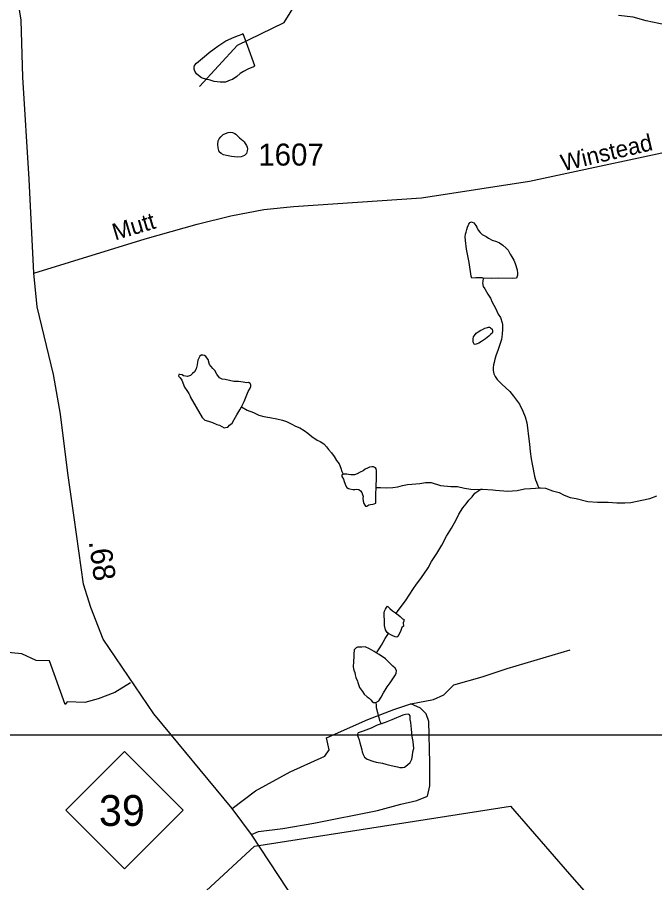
# Model space of a CAD drawing. Extents: x 2126262 to 2293712, y 749403 to 919119.
# Drawn here: x 2218381 to 2222000, y 806933 to 811845 of the extents above; entities that cross this region are included whole.
import ezdxf

# ---------------------------------------------------------------- set-up
doc = ezdxf.new("R2010")
doc.units = 0
for name, color, linetype in [('Exist Boundary Political City Limit New', 7, 'Continuous'), ('Exist Hydrographic Creek Single Shore', 7, 'Continuous'), ('Exist Hydrographic Misc Water Feature', 7, 'Continuous'), ('Exist Road Non-System Type 51', 7, 'Continuous'), ('Exist Road Primary NC Attributed', 7, 'Continuous'), ('Exist Road Primary NC Service Mileage Hundredths English Label', 7, 'Continuous'), ('Exist Road Primary NC Shield CELL', 7, 'Continuous'), ('Exist Road Primary NC Shield Number Label', 7, 'Continuous'), ('Exist Road Secondary Type 51 Attributed', 7, 'Continuous'), ('Exist Road Secondary Type 51 Label', 7, 'Continuous'), ('Exist Road Secondary Type 51 Number Label', 7, 'Continuous'), ('Map Preparation Boundary City Limit Buffer Line', 7, 'Continuous'), ('Map Preparation Inset Cut Line', 7, 'Continuous')]:
    doc.layers.add(name, color=color, linetype=linetype)

msp = doc.modelspace()

# ---------------------------------------------------------------- linework, layer by layer
at = {"layer": 'Exist Boundary Political City Limit New'}
msp.add_lwpolyline([(2219180, 806633.5), (2219727, 807139.2), (2221181.2, 807367.4), (2221516.5, 806981.6), (2221859, 806591.2)], dxfattribs=at)
at = {"layer": 'Exist Hydrographic Creek Single Shore'}
msp.add_lwpolyline([(2219415.7, 811451.7), (2219630.6, 811686.7), (2219895.6, 811815.7), (2220299.7, 812466.7), (2220415.6, 812533.2), (2220837.6, 813003.4), (2221623.8, 813735.1), (2221975.5, 813913.9)], dxfattribs=at)
at = {"layer": 'Exist Hydrographic Misc Water Feature'}
for points in [[(2219687.8, 811681.5), (2219728.6, 811571.9), (2219722.6, 811563.9), (2219690.6, 811549.7), (2219664.8, 811537.5), (2219646.8, 811525.3), (2219626.9, 811509.2), (2219603.1, 811491), (2219589.1, 811487), (2219563.1, 811476.8), (2219533.4, 811476.5), (2219499.1, 811480.3), (2219471, 811490.1), (2219457.1, 811492), (2219427, 811501.8), (2219409.1, 811513.7), (2219398.9, 811523.6), (2219388.8, 811539.6), (2219384.7, 811549.5), (2219384.5, 811561.5), (2219386.6, 811571.5), (2219398.4, 811583.6), (2219420.4, 811603.8), (2219456.1, 811631.9), (2219470, 811644.1), (2219499.7, 811666.3), (2219519.8, 811680.4), (2219541.6, 811696.5), (2219565.6, 811710.7), (2219613.3, 811731), (2219637.3, 811741.2), (2219657.2, 811749.3), (2219661.3, 811753.3), (2219687.8, 811681.5)], [(2219621.1, 811181.3), (2219643.3, 811161.4), (2219661.3, 811145.6), (2219669.5, 811137.6), (2219675.5, 811127.7), (2219681.6, 811117.7), (2219685.5, 811107.8), (2219687.8, 811097.8), (2219685.7, 811085.8), (2219681.8, 811071.8), (2219672, 811059.7), (2219652.1, 811053.5), (2219632, 811051.4), (2219598, 811055.1), (2219568, 811061), (2219552, 811064.8), (2219538.1, 811070.8), (2219527.8, 811080.7), (2219525.8, 811088.6), (2219521.9, 811104.6), (2219519.6, 811122.6), (2219521.5, 811142.6), (2219527.2, 811154.6), (2219537.3, 811166.7), (2219549.4, 811178.8), (2219563.1, 811184.9), (2219579.1, 811191), (2219591, 811193.1), (2219603.1, 811191.1), (2219613.1, 811187.2), (2219621.1, 811181.3)], [(2221026.4, 810363.2), (2221020.2, 810365.2), (2220994.4, 810365), (2220984.3, 810365), (2220962.4, 810364.8), (2220958.3, 810374.8), (2220945.6, 810452.6), (2220939.2, 810490.6), (2220931, 810528.5), (2220924.9, 810578.5), (2220924.4, 810598.5), (2220926.5, 810614.5), (2220928.5, 810624.5), (2220932.2, 810640.4), (2220936.3, 810652.5), (2220942.3, 810666.5), (2220944.1, 810670.5), (2220948, 810676.6), (2220950.1, 810680.6), (2220956, 810682.6), (2220960.1, 810684.6), (2220964, 810682.6), (2220972, 810678.7), (2220978, 810670.7), (2220984.3, 810662.9), (2220990.3, 810652.8), (2220998.3, 810636.9), (2221008.5, 810623), (2221014.5, 810617), (2221020.6, 810611.1), (2221042.6, 810601.3), (2221056.5, 810591.3), (2221076.8, 810579.4), (2221100.8, 810571.7), (2221118.8, 810563.8), (2221136.9, 810551.9), (2221157, 810534), (2221167, 810522.1), (2221173, 810512.1), (2221179.3, 810500.2), (2221189.4, 810484.3), (2221199.6, 810466.4), (2221207.6, 810446.5), (2221219.7, 810410.5), (2221220.1, 810392.5), (2221220.1, 810380.5), (2221216, 810364.5), (2221190.2, 810362.3), (2221110.2, 810363.8), (2221072.3, 810361.5), (2221026.4, 810363.2)], [(2221026.4, 810363.2), (2221024.3, 810345.2), (2221022.3, 810337.2), (2221026.6, 810317.2), (2221034.6, 810303.2), (2221052.8, 810273.5), (2221067, 810249.5), (2221077, 810227.6), (2221095.3, 810193.7), (2221111.5, 810159.9), (2221123.8, 810140), (2221134, 810110.1), (2221136.1, 810100.1), (2221136.3, 810074.1), (2221134.2, 810046.1), (2221130.5, 810016.1), (2221118.8, 809982), (2221109, 809953.9), (2221099.4, 809927.9), (2221091.4, 809903.8), (2221087.5, 809885.8), (2221083.6, 809871.8), (2221081.7, 809857.8), (2221081.7, 809849.8), (2221081.7, 809839.8), (2221086, 809821.8), (2221094, 809805.9), (2221106.1, 809787.9), (2221132.4, 809762.1), (2221176.5, 809720.5), (2221198.8, 809694.6), (2221233, 809648.9), (2221251.3, 809609), (2221263.6, 809577.2), (2221273.9, 809543.2), (2221278, 809515.3), (2221282.3, 809465.3), (2221288.6, 809421.4), (2221292.7, 809379.4), (2221299.1, 809339.4), (2221303.2, 809307.5), (2221309.5, 809279.6), (2221313.8, 809259.6), (2221317.7, 809239.6), (2221322, 809219.7), (2221328, 809205.7), (2221336.2, 809185.8), (2221342.3, 809173.8)], [(2221012.2, 810069.2), (2221022.3, 810073.3), (2221034.4, 810079.4), (2221049.9, 810083.5), (2221056.1, 810085.5), (2221062, 810085.6), (2221065.9, 810083.6), (2221070, 810079.6), (2221076.2, 810073.6), (2221078.2, 810065.7), (2221078.2, 810055.7), (2221076.2, 810051.7), (2221068.2, 810043.6), (2221058.5, 810035.6), (2221048.5, 810027.5), (2221038.5, 810019.4), (2221028.6, 810011.4), (2221016.7, 810005.2), (2221000.7, 809995.2), (2220990.9, 809991.2), (2220980.8, 809987), (2220974.7, 809989), (2220970.8, 809996.9), (2220968.7, 810002.9), (2220968.7, 810008.9), (2220968.5, 810018.9), (2220970.6, 810030.9), (2220976.5, 810039), (2220986.4, 810051.1), (2220998.3, 810059.1), (2221012.2, 810069.2)], [(2219653.7, 809634.1), (2219669.5, 809664.2), (2219681.2, 809692.2), (2219691.1, 809720.3), (2219701.1, 809736.4), (2219707.1, 809748.4), (2219706.8, 809758.4), (2219702.7, 809766.4), (2219694.7, 809772.3), (2219682.9, 809770.2), (2219662.8, 809774.1), (2219636.7, 809777.8), (2219610.7, 809777.7), (2219586.7, 809783.5), (2219560.8, 809789.4), (2219544.9, 809791.2), (2219528.5, 809799.1), (2219514.5, 809819.1), (2219502.2, 809839), (2219492.2, 809851.2), (2219472.3, 809874.7), (2219464.1, 809902.7), (2219451.8, 809918.6), (2219443.8, 809924.5), (2219433.7, 809926.4), (2219425.7, 809926.4), (2219417.7, 809920.4), (2219406, 809898.3), (2219404, 809886.3), (2219402.3, 809872.2), (2219396.2, 809850.2), (2219386.6, 809832.2), (2219376.5, 809822.1), (2219364.6, 809812), (2219346.8, 809805.9), (2219336.7, 809807.8), (2219324.8, 809809.7), (2219316.4, 809815.7), (2219304.5, 809817.6), (2219298.6, 809817.6), (2219296.7, 809809.6), (2219298.8, 809805.6), (2219306.8, 809797.6), (2219314.8, 809785.7), (2219331, 809745.8), (2219343.3, 809725.9), (2219355.2, 809710), (2219363.6, 809694), (2219363.6, 809690), (2219430.2, 809572.5), (2219446.2, 809558.7), (2219466.3, 809552.8), (2219488.5, 809545), (2219514.5, 809533.1), (2219528.5, 809529.2), (2219542.6, 809521.4), (2219556.5, 809515.4), (2219562.5, 809515.5), (2219576.4, 809517.5), (2219586.5, 809529.6), (2219600.2, 809541.7), (2219612.3, 809561.8), (2219628.1, 809587.9), (2219643.7, 809616), (2219653.7, 809634.1)], [(2219653.7, 809634.1), (2219685.7, 809614.3), (2219722, 809600.6), (2219752, 809586.7), (2219780.1, 809578.9), (2219814.1, 809573.2), (2219854.1, 809565.5), (2219886.3, 809557.7), (2219910.3, 809549.9), (2219940.2, 809536), (2219960.3, 809524.2), (2219984.5, 809514.4), (2220010.5, 809498.6), (2220030.6, 809484.7), (2220052.8, 809464.9), (2220082.7, 809445), (2220101, 809437.2), (2220121.1, 809423.4), (2220137, 809407.5), (2220147.3, 809391.6), (2220165.3, 809371.7), (2220179.5, 809351.7), (2220193.4, 809329.9), (2220207.8, 809310), (2220218, 809286.1), (2220224, 809266.1), (2220231.4, 809251.8)], [(2220418.6, 809175.5), (2220418.6, 809181.5), (2220420.2, 809229.5), (2220420, 809261.4), (2220420, 809271.4), (2220417.8, 809281.4), (2220413.9, 809287.4), (2220403.8, 809293.3), (2220393.8, 809293.3), (2220379.8, 809291.2), (2220369.8, 809285.1), (2220355.8, 809279), (2220343.9, 809271), (2220327.9, 809262.8), (2220310.1, 809252.7), (2220296, 809248.6), (2220274, 809248.5), (2220261.9, 809250.3), (2220252.1, 809252.3), (2220240, 809252.2), (2220231.4, 809251.8)], [(2220231.4, 809251.8), (2220224.2, 809246.1), (2220224.2, 809238.1), (2220232.2, 809222.2), (2220236.5, 809210.3), (2220240.6, 809200.3), (2220244.5, 809188.3), (2220252.5, 809176.4), (2220260.7, 809170.4), (2220268.7, 809168.4), (2220286.7, 809164.5), (2220296.8, 809164.6), (2220308.7, 809166.7), (2220320.8, 809164.8), (2220328.8, 809156.8), (2220336.8, 809147), (2220338.8, 809141), (2220345, 809125), (2220343.1, 809115), (2220345, 809099), (2220349.3, 809085.1), (2220353.2, 809075.1), (2220357.3, 809069.1), (2220365.3, 809069.2), (2220377.4, 809077.2), (2220387.2, 809079.3), (2220399.3, 809081.4), (2220407.3, 809083.4), (2220417.4, 809087.5), (2220416.9, 809095.5), (2220416.7, 809137.5), (2220418.6, 809175.5)], [(2220418.6, 809175.5), (2220442.6, 809175.6), (2220476.6, 809173.9), (2220512.5, 809176.1), (2220540.6, 809180.3), (2220568.5, 809186.5), (2220596.4, 809192.7), (2220620.4, 809194.9), (2220666.3, 809199.2), (2220698.3, 809203.4), (2220730.3, 809203.6), (2220784.2, 809188), (2220842.2, 809182.4), (2220880.4, 809180.6), (2220920.5, 809172.9), (2220956.4, 809167.2), (2220978.6, 809165.3), (2221012.6, 809165.6)], [(2221012.6, 809165.6), (2221022.5, 809165.6), (2221080.5, 809162), (2221096.5, 809160.1), (2221166.6, 809154.6), (2221218.3, 809159), (2221260.3, 809167.3), (2221294.4, 809169.5), (2221322.2, 809171.7), (2221342.3, 809173.8)], [(2221342.3, 809173.8), (2221352.2, 809173.9), (2221380.3, 809172.1), (2221420.3, 809156.4), (2221456.4, 809146.6), (2221486.5, 809132.8), (2221520.5, 809119.1), (2221554.6, 809113.3), (2221620.8, 809095.7), (2221674.7, 809092.2), (2221734.8, 809092.5), (2221784.8, 809088.7), (2221830.8, 809088.9), (2221864.8, 809091.1), (2221926.7, 809103.5), (2221972.7, 809113.8), (2222012.5, 809128)], [(2220527.5, 808464.5), (2220539.4, 808472.5), (2220561.3, 808500.7), (2220585.1, 808532.9), (2220608.7, 808571), (2220626.5, 808597.1), (2220648.2, 808627.2), (2220666.1, 808651.4), (2220689.9, 808683.5), (2220713.4, 808719.7), (2220733.3, 808755.8), (2220763.1, 808802), (2220790.8, 808848.2), (2220818.2, 808900.3), (2220846.1, 808944.5), (2220871.7, 808992.7), (2220887.5, 809024.7), (2220911.3, 809060.9), (2220929, 809083), (2220944.7, 809103.1), (2220962.8, 809123.3), (2220978.6, 809143.3), (2221012.6, 809165.6)], [(2220488.3, 808346.2), (2220480.3, 808352.2), (2220476.2, 808358.2), (2220472.1, 808368.2), (2220465.9, 808392.1), (2220465.7, 808420.1), (2220463.5, 808450), (2220463.5, 808464.1), (2220465.3, 808474.1), (2220471.3, 808486.1), (2220477.2, 808494.1), (2220483.2, 808502.2), (2220495.3, 808488.2), (2220511.3, 808476.4), (2220527.5, 808464.5)], [(2220527.5, 808464.5), (2220543.5, 808452.6), (2220555.6, 808442.7), (2220567.5, 808430.8), (2220575.4, 808428.9), (2220575.9, 808416.9), (2220571.8, 808406.8), (2220574, 808388.9), (2220564, 808380.8), (2220558, 808364.7), (2220550.2, 808346.7), (2220542.2, 808330.6), (2220536.3, 808326.6), (2220526.2, 808328.5), (2220512.3, 808334.4), (2220502.2, 808340.4), (2220488.3, 808346.2)], [(2220419, 808237.9), (2220424.9, 808243.9), (2220434.8, 808259.9), (2220448.7, 808280), (2220458.6, 808298.1), (2220470.5, 808318.2), (2220488.3, 808346.2)], [(2220419, 808237.9), (2220407.1, 808245.7), (2220380.9, 808259.5), (2220356.9, 808271.4), (2220336.8, 808269.2), (2220318.7, 808269.1), (2220312.8, 808269.1), (2220304.8, 808265.1), (2220293.1, 808255), (2220293.1, 808249), (2220291, 808235), (2220291.2, 808217), (2220289.2, 808189), (2220287.6, 808157), (2220291.9, 808139), (2220297.8, 808125), (2220300.1, 808113), (2220304, 808097.1), (2220312.2, 808077.2), (2220314.2, 808069.2), (2220324.3, 808041.3), (2220340.5, 808017.4), (2220350.5, 808003.4), (2220366.7, 807987.5), (2220378.8, 807979.7), (2220388.8, 807969.7), (2220395, 807961.8), (2220403, 807955.8), (2220411, 807955.9), (2220416.9, 807955.9)], [(2220416.9, 807955.9), (2220432.7, 807964.1), (2220446.7, 807986.1), (2220460.4, 808010.2), (2220480.3, 808044.3), (2220498.3, 808066.4), (2220520.1, 808100.6), (2220527.7, 808112.6), (2220531.8, 808122.7), (2220533.8, 808136.7), (2220525.4, 808150.6), (2220513.5, 808162.5), (2220493.2, 808182.4), (2220471.3, 808204.2), (2220435, 808227.9), (2220419, 808237.9)], [(2220416.9, 807955.9), (2220419, 807939.9), (2220419, 807927.9), (2220425.3, 807898), (2220429.5, 807882), (2220433.6, 807870), (2220437.4, 807854.1), (2220441.8, 807846.1), (2220445.9, 807838.2), (2220451.8, 807836.3)], [(2220451.8, 807836.3), (2220423.7, 807826.1), (2220390.1, 807809.8), (2220343.9, 807793.5), (2220316.3, 807783.3), (2220310.3, 807771.3), (2220316.3, 807759.3), (2220322.4, 807743.4), (2220326.5, 807727.4), (2220330.8, 807707.4), (2220336.8, 807687.5), (2220338.8, 807675.5), (2220345, 807659.6), (2220353, 807645.6), (2220367.3, 807633.7), (2220399.3, 807621.9), (2220419.2, 807616), (2220455.3, 807610.3), (2220473.3, 807606.4), (2220495.3, 807600.6), (2220521.3, 807594.8), (2220539.6, 807590.9), (2220553.5, 807587), (2220567.5, 807587.1), (2220579.3, 807589.2), (2220597.2, 807601.3), (2220611.3, 807615.4), (2220621, 807633.4), (2220625.1, 807655.5), (2220626.7, 807675.5), (2220632.7, 807693.5), (2220628.4, 807733.5), (2220622.2, 807763.4), (2220618.1, 807803.3), (2220615.8, 807841.4), (2220611.5, 807859.3), (2220611.3, 807879.3), (2220605.2, 807887.2), (2220601.3, 807889.2), (2220585.3, 807887.1), (2220569.3, 807883), (2220507.6, 807856.6), (2220469.8, 807842.4), (2220451.8, 807836.3)]]:
    msp.add_lwpolyline(points, dxfattribs=at)
at = {"layer": 'Exist Road Non-System Type 51'}
for points in [[(2222208, 811619.1), (2222201.9, 811664.4), (2222179.6, 811718.8), (2222137.7, 811760.7), (2222058.2, 811801.2), (2221950.7, 811823.6), (2221878.1, 811844.5), (2221794.4, 811855.7)], [(2219024.1, 808067.8), (2218935.9, 808011.6), (2218841, 807976.7), (2218764.2, 807955.7), (2218663.8, 807958.5), (2218654, 807944.5), (2218563.3, 808191.7), (2218489.3, 808194.5), (2218407, 808230.8), (2218348.4, 808237.8), (2218307.9, 808242), (2218251.4, 808205.5), (2218078.4, 808011.4), (2217883.7, 807674.1)], [(2220615.6, 807948.8), (2220743.3, 807973.2), (2220803.3, 807999.7), (2220858.8, 808056.7), (2221020.7, 808101.4), (2221163, 808148.8), (2221518.8, 808255)], [(2219600.4, 807354.1), (2219733.3, 807454.1), (2219931.2, 807561.2), (2220126.4, 807651.7), (2220151.5, 807686.7), (2220136.2, 807755.1), (2220370.6, 807858.4), (2220519.3, 807916.7), (2220615.6, 807948.8)], [(2219711.4, 807205.4), (2219750.2, 807223.6), (2219888.3, 807240.4), (2220064.1, 807269.7), (2220426.2, 807343), (2220558.8, 807379.3), (2220649.5, 807398.9), (2220709.5, 807424), (2220723, 807482.3), (2220723, 807613.6), (2220717.5, 807847.2), (2220702.1, 807890.5), (2220670, 807922.7), (2220615.6, 807948.8)]]:
    msp.add_lwpolyline(points, dxfattribs=at)
at = {"layer": 'Exist Road Primary NC Attributed'}
for points in [[(2218475.7, 810393.1), (2218448.7, 810926.4), (2218412.4, 811504.6), (2218404, 811828.6), (2218382.4, 811960.6), (2218347.5, 812133.7), (2218281.9, 812270.6), (2218155.7, 812457), (2217765.7, 812947.9), (2217628.9, 813118.3), (2217488.2, 813316.3)], [(2220853.1, 805451), (2220287.6, 806321.4), (2220067.9, 806664.2), (2219711.4, 807205.4), (2219600.4, 807354.1), (2219156.7, 807891.8), (2218868.5, 808314.3), (2218798.8, 808494.4), (2218756.9, 808627.1), (2218704.6, 809006.3), (2218668.3, 809257.7), (2218625.7, 809592.1), (2218586.7, 809817), (2218493.9, 810201.7), (2218475.7, 810393.1)]]:
    msp.add_lwpolyline(points, dxfattribs=at)
at = {"layer": 'Exist Road Primary NC Shield CELL'}
msp.add_lwpolyline([(2218657.8, 807344.7), (2218990.8, 807677.7), (2219323.8, 807344.7), (2218990.8, 807011.7)], close=True, dxfattribs=at)
at = {"layer": 'Exist Road Secondary Type 51 Attributed'}
msp.add_lwpolyline([(2218475.7, 810393.1), (2219107.5, 810586.5), (2219402.6, 810669.6), (2219593.8, 810717.1), (2219780.1, 810754.1), (2219948.9, 810770.8), (2220676.7, 810820.4), (2221289.3, 810915.4), (2222279.4, 811125.6), (2222388.2, 811134), (2222467.7, 811132.6), (2222624, 811107.4), (2222822.9, 811084.4), (2223188.5, 811066.2), (2223607.8, 811057.1), (2224435.3, 811027.8)], dxfattribs=at)
at = {"layer": 'Map Preparation Boundary City Limit Buffer Line'}
msp.add_lwpolyline([(2219180, 806633.5), (2219727, 807139.2), (2221181.2, 807367.4), (2221516.5, 806981.6), (2221859, 806591.2)], dxfattribs=at)
at = {"layer": 'Map Preparation Inset Cut Line'}
msp.add_lwpolyline([(2224442, 807770.9), (2205436.6, 807770.9), (2205436.6, 794867.7), (2224442, 794867.7)], close=True, dxfattribs=at)

# ---------------------------------------------------------------- texts
at = {"layer": 'Exist Road Primary NC Service Mileage Hundredths English Label'}
msp.add_text('.68', height=125, rotation=277.8574, dxfattribs=at).set_placement((2218786.6, 808869.2))
at = {"layer": 'Exist Road Primary NC Shield Number Label'}
msp.add_text('39', height=175, dxfattribs=at).set_placement((2218844.9, 807255))
at = {"layer": 'Exist Road Secondary Type 51 Label'}
for s, rotation, p in [('Winstead', 13.2817, (2221479.2, 810970.3)), ('Mutt', 16.6397, (2218936.9, 810577.6))]:
    msp.add_text(s, height=95, rotation=rotation, dxfattribs=at).set_placement(p)
at = {"layer": 'Exist Road Secondary Type 51 Number Label'}
msp.add_text('1607', height=125, dxfattribs=at).set_placement((2219749.2, 811003))

doc.saveas('drawing.dxf')
